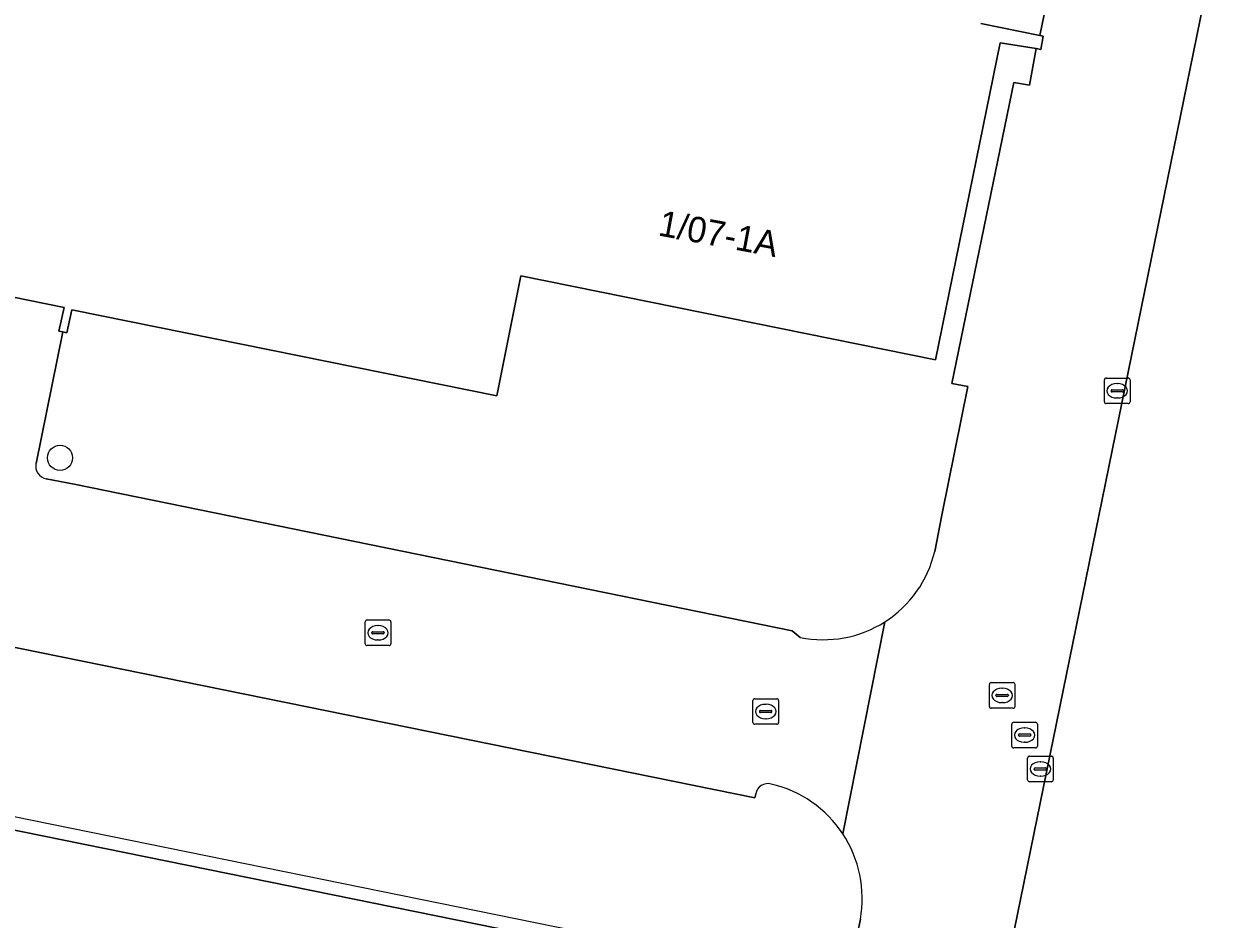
# Model space of a CAD drawing. Extents: x 157692 to 159674, y 381452 to 383291.
# Drawn here: x 158612.53 to 158658.83, y 382001.01 to 382035.94 of the extents above; entities that cross this region are included whole.
import ezdxf

# ---------------------------------------------------------------- set-up
doc = ezdxf.new("R2010")
doc.units = 0
for name, color, linetype in [('IMGEO_Boom', 7, 'Continuous'), ('IMGEO_Erf', 7, 'Continuous'), ('IMGEO_Kolk', 7, 'Continuous'), ('IMGEO_Pand', 7, 'Continuous'), ('IMGEO_Pand_nummerreeks', 7, 'Continuous'), ('IMGEO_Pand_overbouw', 7, 'Continuous'), ('IMGEO_Rijbaan_lokaal_open', 7, 'Continuous'), ('IMGEO_Rioolput', 7, 'Continuous')]:
    doc.layers.add(name, color=color, linetype=linetype)

msp = doc.modelspace()

# ---------------------------------------------------------------- linework, layer by layer
at = {"layer": 'IMGEO_Boom'}
msp.add_circle((158613.946, 382019.007), 0.489, dxfattribs=at)
at = {"layer": 'IMGEO_Erf'}
for points in [[(158662.696, 382057.301), (158662.614, 382056.802), (158662.067, 382054.02), (158661.364, 382050.447), (158651.179, 382000.564), (158650.896, 381999.107), (158629.503, 381894.731), (158629.177, 381893.266)], [(158649.875, 382035.95), (158652.182, 382035.481), (158655.122, 382049.713)], [(158651.166, 382033.654), (158651.772, 382033.545), (158652.03, 382034.971), (158650.634, 382035.2), (158648.113, 382022.837), (158631.931, 382026.108), (158630.985, 382021.425), (158614.41, 382024.781), (158614.216, 382023.885), (158614.06, 382023.918), (158613.009, 382018.792)], [(158648.077, 382015.35), (158648.348, 382016.777), (158649.373, 382021.785), (158648.74, 382021.902), (158651.166, 382033.654)], [(158641.091, 382005.9), (158641.056, 382005.738), (158543.145, 382025.64), (158543.48, 382027.287), (158540.782, 382027.856), (158535.136, 382029.001), (158534.769, 382027.354), (158525.158, 382029.297), (158525.205, 382029.531)], [(158613.41, 382018.193), (158614.498, 382017.978), (158642.52, 382012.263), (158642.828, 382012.004)], [(158644.812, 381999.294), (158645.175, 382001.007)]]:
    msp.add_lwpolyline(points, dxfattribs=at)
msp.add_lwpolyline([(158628.896, 381977.861), (158551.508, 381993.562), (158546.79, 381994.52), (158537.238, 381996.458), (158537.162, 381995.98), (158535.731, 381988.998), (158519.182, 381992.341), (158521.352, 382003.003), (158519.908, 382003.291), (158520.013, 382003.834), (158522.34, 382003.369), (158523.175, 382007.551), (158523.336, 382008.252), (158526.141, 382021.958), (158633.426, 382000.171)], close=True, dxfattribs=at)
for centre, radius, start, end in [((158613.497, 382018.685), 0.5, 167.6587, 259.9419), ((158643.73, 382016.377), 4.467, 302.5338, 346.7081), ((158643.732, 382016.378), 4.466, 258.3206, 302.4996), ((158641.572, 382005.81), 0.489, 75.3095, 169.3628), ((158640.667, 382001.82), 4.58, 33.3951, 77.0208), ((158640.665, 382001.819), 4.582, 349.7929, 33.3948)]:
    msp.add_arc(centre, radius, start, end, dxfattribs=at)
at = {"layer": 'IMGEO_Kolk'}
for p, q in [((158654.697, 382021.196), (158654.697, 382022.048)), ((158654.772, 382022.122), (158655.624, 382022.122)), ((158655.698, 382022.048), (158655.698, 382021.196)), ((158654.956, 382021.616), (158654.956, 382021.628)), ((158655.394, 382021.579), (158654.996, 382021.579)), ((158654.999, 382021.665), (158655.397, 382021.665)), ((158655.185, 382021.902), (158655.21, 382021.902)), ((158655.44, 382021.628), (158655.44, 382021.616)), ((158655.624, 382021.122), (158654.772, 382021.122)), ((158655.208, 382021.342), (158655.183, 382021.342)), ((158625.853, 382011.756), (158625.853, 382012.608)), ((158625.928, 382012.682), (158626.78, 382012.682)), ((158626.341, 382012.462), (158626.366, 382012.462)), ((158626.854, 382012.608), (158626.854, 382011.756)), ((158626.112, 382012.176), (158626.112, 382012.188)), ((158626.55, 382012.139), (158626.152, 382012.139)), ((158626.155, 382012.225), (158626.553, 382012.225)), ((158626.364, 382011.902), (158626.339, 382011.902)), ((158626.596, 382012.188), (158626.596, 382012.176)), ((158626.78, 382011.682), (158625.928, 382011.682)), ((158640.983, 382008.686), (158640.983, 382009.538)), ((158641.058, 382009.612), (158641.91, 382009.612)), ((158641.984, 382009.538), (158641.984, 382008.686)), ((158641.242, 382009.106), (158641.242, 382009.118)), ((158641.68, 382009.069), (158641.282, 382009.069)), ((158641.285, 382009.155), (158641.683, 382009.155)), ((158641.471, 382009.392), (158641.496, 382009.392)), ((158641.726, 382009.118), (158641.726, 382009.106)), ((158641.91, 382008.612), (158641.058, 382008.612)), ((158641.494, 382008.832), (158641.469, 382008.832)), ((158651.701, 382006.445), (158651.701, 382007.297)), ((158651.776, 382007.371), (158652.628, 382007.371)), ((158652.189, 382007.151), (158652.214, 382007.151)), ((158652.702, 382007.297), (158652.702, 382006.445)), ((158651.96, 382006.865), (158651.96, 382006.877)), ((158652.398, 382006.828), (158652, 382006.828)), ((158652.003, 382006.914), (158652.401, 382006.914)), ((158652.444, 382006.877), (158652.444, 382006.865)), ((158652.628, 382006.371), (158651.776, 382006.371)), ((158652.212, 382006.591), (158652.187, 382006.591))]:
    msp.add_line(p, q, dxfattribs=at)
for points in [[(158654.697, 382021.196), (158654.697, 382022.048)], [(158654.772, 382022.122), (158655.624, 382022.122)], [(158655.698, 382022.048), (158655.698, 382021.196)], [(158655.624, 382021.122), (158654.772, 382021.122)], [(158625.853, 382011.756), (158625.853, 382012.608)], [(158625.928, 382012.682), (158626.78, 382012.682)], [(158626.854, 382012.608), (158626.854, 382011.756)], [(158626.78, 382011.682), (158625.928, 382011.682)], [(158640.983, 382008.686), (158640.983, 382009.538)], [(158641.058, 382009.612), (158641.91, 382009.612)], [(158641.984, 382009.538), (158641.984, 382008.686)], [(158641.91, 382008.612), (158641.058, 382008.612)], [(158651.701, 382006.445), (158651.701, 382007.297)], [(158651.776, 382007.371), (158652.628, 382007.371)], [(158652.702, 382007.297), (158652.702, 382006.445)], [(158652.628, 382006.371), (158651.776, 382006.371)]]:
    msp.add_lwpolyline(points, dxfattribs=at)
for centre, radius, start, end in [((158654.774, 382022.046), 0.0765, 91.552, 178.448), ((158654.774, 382022.046), 0.0765, 91.552, 178.448), ((158655.622, 382022.046), 0.0765, 1.552, 88.448), ((158655.622, 382022.046), 0.0765, 1.552, 88.448), ((158654.996, 382021.625), 0.0403, 85.8775, 175.7526), ((158654.993, 382021.615), 0.0366, 178.938, 274.7102), ((158655.397, 382021.622), 0.043, 264.8664, 352.4533), ((158655.401, 382021.627), 0.0386, 1.7309, 96.639), ((158654.774, 382021.198), 0.0765, 181.552, 268.448), ((158654.774, 382021.198), 0.0765, 181.552, 268.448), ((158655.622, 382021.198), 0.0765, 271.552, 358.448), ((158655.622, 382021.198), 0.0765, 271.552, 358.448), ((158625.93, 382012.606), 0.0765, 91.552, 178.448), ((158625.93, 382012.606), 0.0765, 91.552, 178.448), ((158626.778, 382012.606), 0.0765, 1.552, 88.448), ((158626.778, 382012.606), 0.0765, 1.552, 88.448), ((158626.152, 382012.185), 0.0403, 85.8775, 175.7526), ((158626.149, 382012.175), 0.0366, 178.938, 274.7102), ((158626.553, 382012.182), 0.043, 264.8664, 352.4533), ((158626.557, 382012.187), 0.0386, 1.7309, 96.639), ((158625.93, 382011.758), 0.0765, 181.552, 268.448), ((158625.93, 382011.758), 0.0765, 181.552, 268.448), ((158626.778, 382011.758), 0.0765, 271.552, 358.448), ((158626.778, 382011.758), 0.0765, 271.552, 358.448), ((158641.06, 382009.536), 0.0765, 91.552, 178.448), ((158641.06, 382009.536), 0.0765, 91.552, 178.448), ((158641.908, 382009.536), 0.0765, 1.552, 88.448), ((158641.908, 382009.536), 0.0765, 1.552, 88.448), ((158641.282, 382009.115), 0.0403, 85.8775, 175.7526), ((158641.279, 382009.105), 0.0366, 178.938, 274.7102), ((158641.683, 382009.112), 0.043, 264.8664, 352.4533), ((158641.687, 382009.117), 0.0386, 1.7309, 96.639), ((158641.06, 382008.688), 0.0765, 181.552, 268.448), ((158641.06, 382008.688), 0.0765, 181.552, 268.448), ((158641.908, 382008.688), 0.0765, 271.552, 358.448), ((158641.908, 382008.688), 0.0765, 271.552, 358.448), ((158651.778, 382007.295), 0.0765, 91.552, 178.448), ((158651.778, 382007.295), 0.0765, 91.552, 178.448), ((158652.626, 382007.295), 0.0765, 1.552, 88.448), ((158652.626, 382007.295), 0.0765, 1.552, 88.448), ((158652, 382006.874), 0.0403, 85.8775, 175.7526), ((158651.997, 382006.864), 0.0366, 178.938, 274.7102), ((158652.401, 382006.871), 0.043, 264.8664, 352.4533), ((158652.405, 382006.876), 0.0386, 1.7309, 96.639), ((158651.778, 382006.447), 0.0765, 181.552, 268.448), ((158651.778, 382006.447), 0.0765, 181.552, 268.448), ((158652.626, 382006.447), 0.0765, 271.552, 358.448), ((158652.626, 382006.447), 0.0765, 271.552, 358.448)]:
    msp.add_arc(centre, radius, start, end, dxfattribs=at)
for centre, major_axis, ratio, start_param, end_param in [((158655.184, 382021.622), (-0.387, 0.002), 0.722429, 4.712389, 7.853982), ((158655.209, 382021.622), (-0.39, 0.002), 0.717154, 1.570796, 4.712389), ((158626.34, 382012.182), (-0.387, 0.002), 0.722429, 4.712389, 7.853982), ((158626.365, 382012.182), (-0.39, 0.002), 0.717154, 1.570796, 4.712389), ((158641.47, 382009.112), (-0.387, 0.002), 0.722429, 4.712389, 7.853982), ((158641.495, 382009.112), (-0.39, 0.002), 0.717154, 1.570796, 4.712389), ((158652.188, 382006.871), (-0.387, 0.002), 0.722429, 4.712389, 7.853982), ((158652.213, 382006.871), (-0.39, 0.002), 0.717154, 1.570796, 4.712389)]:
    msp.add_ellipse(centre, major_axis=major_axis, ratio=ratio, start_param=start_param, end_param=end_param, dxfattribs=at)
at = {"layer": 'IMGEO_Pand'}
msp.add_lwpolyline([(158612.063, 382025.285), (158614.102, 382024.872), (158613.903, 382023.952), (158614.06, 382023.918), (158614.216, 382023.885), (158614.41, 382024.781), (158630.985, 382021.425), (158631.931, 382026.108), (158648.113, 382022.837), (158650.634, 382035.2), (158652.03, 382034.971), (158652.222, 382034.939), (158652.307, 382035.455), (158652.182, 382035.481), (158649.875, 382035.95)], dxfattribs=at)
msp.add_lwpolyline([(158520.013, 382003.834), (158519.908, 382003.291), (158521.352, 382003.003), (158519.182, 381992.341), (158535.731, 381988.998), (158537.162, 381995.98), (158537.238, 381996.458), (158546.79, 381994.52), (158551.508, 381993.562), (158628.896, 381977.861), (158633.426, 382000.171), (158526.141, 382021.958), (158523.336, 382008.252), (158523.175, 382007.551), (158522.34, 382003.369)], close=True, dxfattribs=at)
at = {"layer": 'IMGEO_Pand_overbouw'}
msp.add_lwpolyline([(158537.162, 381995.98), (158546.696, 381994.043), (158551.412, 381993.084), (158629.29, 381977.261), (158634.018, 382000.555), (158541.821, 382019.31), (158541.878, 382019.607), (158525.478, 382022.916), (158522.548, 382008.404), (158522.41, 382007.723), (158523.175, 382007.551), (158523.336, 382008.252), (158526.141, 382021.958), (158633.426, 382000.171), (158628.896, 381977.861), (158551.508, 381993.562), (158546.79, 381994.52), (158537.238, 381996.458)], close=True, dxfattribs=at)
at = {"layer": 'IMGEO_Rijbaan_lokaal_open'}
for points in [[(158661.54, 382062.724), (158662.116, 382064.993), (158658.369, 382065.753), (158658.251, 382065.165), (158657.003, 382058.968), (158655.122, 382049.713), (158652.182, 382035.481), (158652.307, 382035.455), (158652.222, 382034.939), (158652.03, 382034.971), (158651.772, 382033.545), (158651.166, 382033.654), (158648.74, 382021.902), (158649.373, 382021.785), (158648.348, 382016.777), (158648.077, 382015.35)], [(158629.177, 381893.266), (158629.503, 381894.731), (158650.896, 381999.107), (158651.179, 382000.564), (158661.364, 382050.447)], [(158525.205, 382029.531), (158525.158, 382029.297), (158534.769, 382027.354), (158535.136, 382029.001), (158540.782, 382027.856), (158543.48, 382027.287), (158543.145, 382025.64), (158641.056, 382005.738), (158641.091, 382005.9)], [(158613.009, 382018.792), (158614.06, 382023.918), (158613.903, 382023.952), (158614.102, 382024.872), (158612.063, 382025.285), (158610.86, 382019.206)], [(158642.828, 382012.004), (158642.52, 382012.263), (158614.498, 382017.978), (158613.41, 382018.193)], [(158646.132, 382012.611), (158644.491, 382004.341)], [(158644.491, 382004.341), (158646.132, 382012.611)], [(158645.175, 382001.007), (158644.812, 381999.294), (158639.127, 381971.469), (158638.895, 381970.249)]]:
    msp.add_lwpolyline(points, dxfattribs=at)
for centre, radius, start, end in [((158613.497, 382018.685), 0.5, 167.6587, 259.9419), ((158643.73, 382016.377), 4.467, 302.5338, 346.7081), ((158643.732, 382016.378), 4.466, 258.3206, 302.4996), ((158641.572, 382005.81), 0.489, 75.3095, 169.3628), ((158640.667, 382001.82), 4.58, 33.3951, 77.0208), ((158640.665, 382001.819), 4.582, 349.7929, 33.3948)]:
    msp.add_arc(centre, radius, start, end, dxfattribs=at)
at = {"layer": 'IMGEO_Rioolput'}
for p, q in [((158650.208, 382009.312), (158650.208, 382010.164)), ((158650.283, 382010.238), (158651.135, 382010.238)), ((158650.696, 382010.018), (158650.721, 382010.018)), ((158651.209, 382010.164), (158651.209, 382009.312)), ((158650.467, 382009.732), (158650.467, 382009.744)), ((158650.905, 382009.695), (158650.507, 382009.695)), ((158650.51, 382009.781), (158650.908, 382009.781)), ((158650.719, 382009.458), (158650.694, 382009.458)), ((158650.951, 382009.744), (158650.951, 382009.732)), ((158651.135, 382009.238), (158650.283, 382009.238)), ((158651.084, 382007.766), (158651.084, 382008.618)), ((158651.159, 382008.692), (158652.011, 382008.692)), ((158652.085, 382008.618), (158652.085, 382007.766)), ((158651.343, 382008.186), (158651.343, 382008.198)), ((158651.781, 382008.149), (158651.383, 382008.149)), ((158651.386, 382008.235), (158651.784, 382008.235)), ((158651.572, 382008.472), (158651.597, 382008.472)), ((158651.827, 382008.198), (158651.827, 382008.186)), ((158652.011, 382007.692), (158651.159, 382007.692)), ((158651.595, 382007.912), (158651.57, 382007.912))]:
    msp.add_line(p, q, dxfattribs=at)
for points in [[(158650.208, 382009.312), (158650.208, 382010.164)], [(158650.283, 382010.238), (158651.135, 382010.238)], [(158651.209, 382010.164), (158651.209, 382009.312)], [(158651.135, 382009.238), (158650.283, 382009.238)], [(158651.084, 382007.766), (158651.084, 382008.618)], [(158651.159, 382008.692), (158652.011, 382008.692)], [(158652.085, 382008.618), (158652.085, 382007.766)], [(158652.011, 382007.692), (158651.159, 382007.692)]]:
    msp.add_lwpolyline(points, dxfattribs=at)
for centre, radius, start, end in [((158650.285, 382010.162), 0.0765, 91.552, 178.448), ((158650.285, 382010.162), 0.0765, 91.552, 178.448), ((158651.133, 382010.162), 0.0765, 1.552, 88.448), ((158651.133, 382010.162), 0.0765, 1.552, 88.448), ((158650.507, 382009.741), 0.0403, 85.8775, 175.7526), ((158650.504, 382009.731), 0.0366, 178.938, 274.7102), ((158650.908, 382009.738), 0.043, 264.8664, 352.4533), ((158650.912, 382009.743), 0.0386, 1.7309, 96.639), ((158650.285, 382009.314), 0.0765, 181.552, 268.448), ((158650.285, 382009.314), 0.0765, 181.552, 268.448), ((158651.133, 382009.314), 0.0765, 271.552, 358.448), ((158651.133, 382009.314), 0.0765, 271.552, 358.448), ((158651.161, 382008.616), 0.0765, 91.552, 178.448), ((158651.161, 382008.616), 0.0765, 91.552, 178.448), ((158652.009, 382008.616), 0.0765, 1.552, 88.448), ((158652.009, 382008.616), 0.0765, 1.552, 88.448), ((158651.383, 382008.195), 0.0403, 85.8775, 175.7526), ((158651.38, 382008.185), 0.0366, 178.938, 274.7102), ((158651.784, 382008.192), 0.043, 264.8664, 352.4533), ((158651.788, 382008.197), 0.0386, 1.7309, 96.639), ((158651.161, 382007.768), 0.0765, 181.552, 268.448), ((158651.161, 382007.768), 0.0765, 181.552, 268.448), ((158652.009, 382007.768), 0.0765, 271.552, 358.448), ((158652.009, 382007.768), 0.0765, 271.552, 358.448)]:
    msp.add_arc(centre, radius, start, end, dxfattribs=at)
for centre, major_axis, ratio, start_param, end_param in [((158650.695, 382009.738), (-0.387, 0.002), 0.722429, 4.712389, 7.853982), ((158650.72, 382009.738), (-0.39, 0.002), 0.717154, 1.570796, 4.712389), ((158651.571, 382008.192), (-0.387, 0.002), 0.722429, 4.712389, 7.853982), ((158651.596, 382008.192), (-0.39, 0.002), 0.717154, 1.570796, 4.712389)]:
    msp.add_ellipse(centre, major_axis=major_axis, ratio=ratio, start_param=start_param, end_param=end_param, dxfattribs=at)

# ---------------------------------------------------------------- texts
at = {"layer": 'IMGEO_Pand_nummerreeks'}
msp.add_text('1/07-1A', height=1, rotation=349.4949, dxfattribs=at).set_placement((158637.251, 382027.689))

doc.saveas('drawing.dxf')
